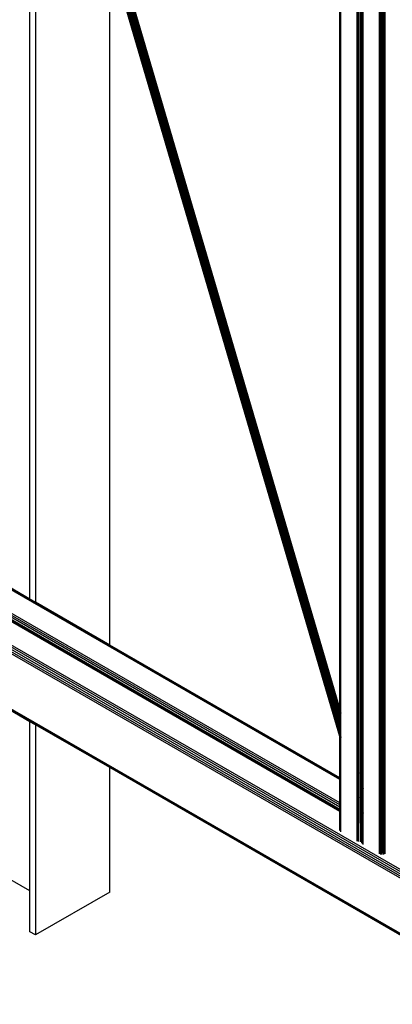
# Model space of a CAD drawing. Header units: millimetres. Extents: x 10 to 1250, y -62 to 528.
# Tile 532 of 656: x 600.581 to 601.153, y 506.069 to 507.581. Entities that reach past the tile are written whole.
import ezdxf

# ---------------------------------------------------------------- set-up
doc = ezdxf.new("R2010")
doc.units = ezdxf.units.MM
doc.header["$LTSCALE"] = 0.05

msp = doc.modelspace()

# ---------------------------------------------------------------- linework, layer by layer
at = {"color": 8}
for p, q in [((601.0721, 506.4808), (600.5847, 508.1442)), ((601.0721, 506.4813), (600.5849, 508.144)), ((601.0721, 506.4822), (600.5852, 508.1439)), ((601.0721, 506.4834), (600.5857, 508.1436)), ((600.5862, 508.1433), (601.0721, 506.4849)), ((601.0721, 506.4867), (600.5868, 508.143)), ((601.0721, 506.4887), (600.5875, 508.1425)), ((601.0721, 506.4909), (600.5883, 508.1421)), ((601.0721, 506.4933), (600.5891, 508.1416)), ((601.0721, 506.4958), (600.59, 508.1411)), ((601.0721, 506.4984), (600.5909, 508.1406)), ((601.0721, 506.5011), (600.5919, 508.14)), ((601.0721, 506.5038), (600.5928, 508.1395)), ((601.0721, 506.5064), (600.5938, 508.1389)), ((601.0721, 506.509), (600.5947, 508.1384)), ((601.0721, 506.5115), (600.5955, 508.1379)), ((601.0721, 506.5138), (600.5964, 508.1374)), ((601.0721, 506.5159), (600.5971, 508.137)), ((601.0721, 506.5178), (600.5978, 508.1366)), ((605.3218, 503.8693), (597.9557, 508.1221)), ((605.3218, 503.8729), (597.9576, 508.1246)), ((605.3218, 503.8759), (597.9597, 508.1264)), ((601.0721, 506.5195), (600.5984, 508.1363)), ((601.0721, 506.5208), (600.5988, 508.136)), ((601.0721, 506.5219), (600.5992, 508.1358)), ((601.0721, 506.5227), (600.5995, 508.1356)), ((605.3218, 503.8627), (597.9541, 508.1165)), ((605.3218, 503.8657), (597.9545, 508.1193)), ((600.5969, 506.6914), (600.5969, 508.1025)), ((600.6055, 508.073), (600.6055, 506.6864)), ((605.3218, 503.7779), (597.9541, 508.0317)), ((605.3218, 503.7759), (597.9545, 508.0294)), ((601.0721, 506.5232), (601.0721, 507.8628)), ((601.0725, 506.5216), (601.0725, 507.8625)), ((601.0739, 506.5168), (601.0739, 507.8617)), ((601.0989, 506.4318), (601.0989, 507.8473)), ((601.1009, 506.4247), (601.1009, 507.8461)), ((601.1034, 506.4164), (601.1034, 507.8447)), ((601.1046, 506.4122), (601.1046, 507.844)), ((601.1056, 506.4087), (601.1056, 507.8434)), ((601.1058, 506.4081), (601.1058, 507.8433)), ((601.106, 506.4074), (601.106, 507.8432)), ((601.1065, 506.4057), (601.1065, 507.8429)), ((601.1079, 506.401), (601.1079, 507.8421)), ((601.1328, 506.3001), (601.1328, 507.8277)), ((601.1349, 506.3808), (601.1349, 507.8265)), ((601.135, 506.3807), (601.135, 507.8264)), ((601.1353, 506.3805), (601.1353, 507.8263)), ((601.1355, 506.3804), (601.1355, 507.8262)), ((601.1361, 506.3801), (601.1361, 507.8258)), ((601.1373, 506.3794), (601.1373, 507.8251)), ((601.1376, 506.3792), (601.1376, 507.825)), ((601.1385, 506.3787), (601.1385, 507.8244)), ((601.1396, 506.3781), (601.1396, 507.8238)), ((601.1398, 506.378), (601.1398, 507.8237)), ((601.1418, 506.3001), (601.1418, 507.8225)), ((601.0721, 506.5232), (600.7192, 507.7276)), ((600.7192, 506.6208), (600.7192, 507.6849)), ((601.0721, 506.4805), (600.7192, 507.6849)), ((601.0721, 506.4163), (600.0927, 506.9818)), ((601.0721, 506.4143), (600.0927, 506.9798)), ((601.0721, 506.3785), (600.0692, 506.9575)), ((601.0721, 506.3653), (600.0578, 506.9509)), ((601.0721, 506.3673), (600.06, 506.9517)), ((601.0721, 506.3683), (600.0639, 506.9504)), ((601.0721, 506.368), (600.0639, 506.9501)), ((601.0721, 506.3719), (600.0652, 506.9532)), ((601.0721, 506.3754), (600.067, 506.9557)), ((600.5969, 506.6914), (600.4901, 506.753)), ((600.6055, 506.6864), (600.5969, 506.6914)), ((600.7192, 506.6208), (600.6055, 506.6864)), ((601.0721, 506.417), (600.7192, 506.6208)), ((600.5969, 506.5031), (600.4901, 506.5648)), ((601.0721, 506.5231), (601.0721, 506.5232)), ((601.0725, 506.5216), (601.0721, 506.5231)), ((601.0721, 506.5227), (601.0721, 506.5231)), ((601.0725, 506.521), (601.0721, 506.5227)), ((601.0721, 506.5219), (601.0721, 506.5227)), ((601.0725, 506.5203), (601.0721, 506.5219)), ((601.0721, 506.5208), (601.0721, 506.5219)), ((601.0725, 506.5192), (601.0721, 506.5208)), ((601.0721, 506.5195), (601.0721, 506.5208)), ((601.0725, 506.5178), (601.0721, 506.5195)), ((601.0721, 506.5178), (601.0721, 506.5195)), ((601.0725, 506.5215), (601.0725, 506.5216)), ((601.0739, 506.5168), (601.0725, 506.5215)), ((601.0725, 506.521), (601.0725, 506.5215)), ((601.0739, 506.5163), (601.0725, 506.521)), ((601.0725, 506.5203), (601.0725, 506.521)), ((601.0739, 506.5155), (601.0725, 506.5203)), ((601.0725, 506.5192), (601.0725, 506.5203)), ((601.0739, 506.5145), (601.0725, 506.5192)), ((601.0725, 506.5178), (601.0725, 506.5192)), ((601.0725, 506.5162), (601.0721, 506.5178)), ((601.0721, 506.5159), (601.0721, 506.5178)), ((601.0725, 506.5143), (601.0721, 506.5159)), ((601.0721, 506.5138), (601.0721, 506.5159)), ((601.0725, 506.5121), (601.0721, 506.5138)), ((601.0721, 506.5115), (601.0721, 506.5138)), ((601.0725, 506.5098), (601.0721, 506.5115)), ((601.0721, 506.509), (601.0721, 506.5115)), ((601.0725, 506.5074), (601.0721, 506.509)), ((601.0721, 506.5064), (601.0721, 506.509)), ((601.0725, 506.5048), (601.0721, 506.5064)), ((601.0721, 506.5038), (601.0721, 506.5064)), ((601.0725, 506.5021), (601.0721, 506.5038)), ((601.0721, 506.5011), (601.0721, 506.5038)), ((601.0739, 506.5131), (601.0725, 506.5178)), ((601.0725, 506.5162), (601.0725, 506.5178)), ((601.0739, 506.5114), (601.0725, 506.5162)), ((601.0725, 506.5143), (601.0725, 506.5162)), ((601.0739, 506.5095), (601.0725, 506.5143)), ((601.0725, 506.5121), (601.0725, 506.5143)), ((601.0739, 506.5074), (601.0725, 506.5121)), ((601.0725, 506.5098), (601.0725, 506.5121)), ((601.0739, 506.5051), (601.0725, 506.5098)), ((601.0725, 506.5074), (601.0725, 506.5098)), ((601.0739, 506.5026), (601.0725, 506.5074)), ((601.0725, 506.5048), (601.0725, 506.5074)), ((601.0739, 506.5), (601.0725, 506.5048)), ((601.0725, 506.5021), (601.0725, 506.5048)), ((601.0739, 506.5168), (601.0739, 506.5163)), ((601.0739, 506.5155), (601.0739, 506.5163)), ((601.0739, 506.5145), (601.0739, 506.5155)), ((601.0739, 506.5131), (601.0739, 506.5145)), ((601.0739, 506.5114), (601.0739, 506.5131)), ((601.0739, 506.5095), (601.0739, 506.5114)), ((601.0739, 506.5074), (601.0739, 506.5095)), ((601.0739, 506.5051), (601.0739, 506.5074)), ((601.0739, 506.5026), (601.0739, 506.5051)), ((600.5969, 506.2431), (600.5969, 506.5031)), ((600.6055, 506.4981), (600.5969, 506.5031)), ((600.6055, 506.4981), (600.6055, 506.1756)), ((600.7192, 506.4325), (600.6055, 506.4981)), ((601.0725, 506.4995), (601.0721, 506.5011)), ((601.0721, 506.4984), (601.0721, 506.5011)), ((601.0725, 506.4968), (601.0721, 506.4984)), ((601.0721, 506.4958), (601.0721, 506.4984)), ((601.0725, 506.4942), (601.0721, 506.4958)), ((601.0721, 506.4933), (601.0721, 506.4958)), ((601.0725, 506.4917), (601.0721, 506.4933)), ((601.0721, 506.4909), (601.0721, 506.4933)), ((601.0725, 506.4893), (601.0721, 506.4909)), ((601.0721, 506.4887), (601.0721, 506.4909)), ((601.0725, 506.4871), (601.0721, 506.4887)), ((601.0721, 506.4867), (601.0721, 506.4887)), ((601.0739, 506.4974), (601.0725, 506.5021)), ((601.0725, 506.4995), (601.0725, 506.5021)), ((601.0739, 506.4947), (601.0725, 506.4995)), ((601.0725, 506.4968), (601.0725, 506.4995)), ((601.0739, 506.492), (601.0725, 506.4968)), ((601.0725, 506.4942), (601.0725, 506.4968)), ((601.0739, 506.4894), (601.0725, 506.4942)), ((601.0725, 506.4917), (601.0725, 506.4942)), ((601.0739, 506.4869), (601.0725, 506.4917)), ((601.0725, 506.4893), (601.0725, 506.4917)), ((601.0739, 506.4845), (601.0725, 506.4893)), ((601.0725, 506.4871), (601.0725, 506.4893)), ((601.0739, 506.5), (601.0739, 506.5026)), ((601.0739, 506.4974), (601.0739, 506.5)), ((601.0739, 506.4947), (601.0739, 506.4974)), ((601.0739, 506.492), (601.0739, 506.4947)), ((601.0739, 506.4894), (601.0739, 506.492)), ((601.0739, 506.4869), (601.0739, 506.4894)), ((601.0725, 506.4851), (601.0721, 506.4867)), ((601.0721, 506.4849), (601.0721, 506.4867)), ((601.0721, 506.4849), (601.0725, 506.4833)), ((601.0721, 506.4834), (601.0721, 506.4849)), ((601.0725, 506.4818), (601.0721, 506.4834)), ((601.0721, 506.4822), (601.0721, 506.4834)), ((601.0725, 506.4806), (601.0721, 506.4822)), ((601.0721, 506.4813), (601.0721, 506.4822)), ((601.0725, 506.4797), (601.0721, 506.4813)), ((601.0721, 506.4808), (601.0721, 506.4813)), ((601.0725, 506.4792), (601.0721, 506.4808)), ((601.0721, 506.4805), (601.0721, 506.4808)), ((601.0725, 506.4789), (601.0721, 506.4805)), ((601.0721, 506.417), (601.0721, 506.4805)), ((601.0739, 506.4823), (601.0725, 506.4871)), ((601.0725, 506.4851), (601.0725, 506.4871)), ((601.0739, 506.4803), (601.0725, 506.4851)), ((601.0725, 506.4833), (601.0725, 506.4851)), ((601.0725, 506.4833), (601.0739, 506.4786)), ((601.0725, 506.4818), (601.0725, 506.4833)), ((601.0739, 506.4771), (601.0725, 506.4818)), ((601.0725, 506.4806), (601.0725, 506.4818)), ((601.0739, 506.4759), (601.0725, 506.4806)), ((601.0725, 506.4797), (601.0725, 506.4806)), ((601.0739, 506.475), (601.0725, 506.4797)), ((601.0725, 506.4792), (601.0725, 506.4797)), ((601.0739, 506.4744), (601.0725, 506.4792)), ((601.0725, 506.4789), (601.0725, 506.4792)), ((601.0739, 506.4742), (601.0725, 506.4789)), ((601.0725, 506.4168), (601.0725, 506.4789)), ((601.0739, 506.4845), (601.0739, 506.4869)), ((601.0739, 506.4823), (601.0739, 506.4845)), ((601.0739, 506.4803), (601.0739, 506.4823)), ((601.0739, 506.4786), (601.0739, 506.4803)), ((601.0739, 506.4771), (601.0739, 506.4786)), ((601.0739, 506.4759), (601.0739, 506.4771)), ((601.0739, 506.475), (601.0739, 506.4759)), ((601.0739, 506.4744), (601.0739, 506.475)), ((601.0739, 506.4742), (601.0739, 506.4744)), ((601.0739, 506.416), (601.0739, 506.4742)), ((600.7192, 506.2413), (600.7192, 506.4325)), ((605.3218, 503.7752), (600.7192, 506.4325)), ((601.0989, 506.4317), (601.0989, 506.4318)), ((601.1009, 506.4247), (601.0989, 506.4317)), ((601.0989, 506.4313), (601.0989, 506.4317)), ((601.1009, 506.4242), (601.0989, 506.4313)), ((601.0989, 506.4305), (601.0989, 506.4313)), ((601.1009, 506.4234), (601.0989, 506.4305)), ((601.0989, 506.4294), (601.0989, 506.4305)), ((601.1009, 506.4224), (601.0989, 506.4294)), ((601.0989, 506.4281), (601.0989, 506.4294)), ((601.1009, 506.421), (601.0989, 506.4281)), ((601.0989, 506.4264), (601.0989, 506.4281)), ((601.0725, 506.4168), (601.0721, 506.417)), ((601.0721, 506.4163), (601.0721, 506.417)), ((601.0725, 506.416), (601.0721, 506.4163)), ((601.0721, 506.4143), (601.0721, 506.4163)), ((601.0725, 506.414), (601.0721, 506.4143)), ((601.0721, 506.3785), (601.0721, 506.4143)), ((601.0739, 506.416), (601.0725, 506.4168)), ((601.0725, 506.416), (601.0725, 506.4168)), ((601.0739, 506.4152), (601.0725, 506.416)), ((601.0725, 506.414), (601.0725, 506.416)), ((601.0739, 506.4132), (601.0725, 506.414)), ((601.0725, 506.3782), (601.0725, 506.414)), ((601.0739, 506.4152), (601.0739, 506.416)), ((601.0739, 506.4132), (601.0739, 506.4152)), ((601.0739, 506.3774), (601.0739, 506.4132)), ((601.1009, 506.4193), (601.0989, 506.4264)), ((601.0989, 506.4245), (601.0989, 506.4264)), ((601.1009, 506.4174), (601.0989, 506.4245)), ((601.0989, 506.4224), (601.0989, 506.4245)), ((601.1009, 506.4153), (601.0989, 506.4224)), ((601.0989, 506.4201), (601.0989, 506.4224)), ((601.1009, 506.413), (601.0989, 506.4201)), ((601.0989, 506.4176), (601.0989, 506.4201)), ((601.1009, 506.4105), (601.0989, 506.4176)), ((601.0989, 506.415), (601.0989, 506.4176)), ((601.1009, 506.4079), (601.0989, 506.415)), ((601.0989, 506.4124), (601.0989, 506.415)), ((601.1009, 506.4247), (601.1009, 506.4242)), ((601.1009, 506.4234), (601.1009, 506.4242)), ((601.1009, 506.4224), (601.1009, 506.4234)), ((601.1009, 506.421), (601.1009, 506.4224)), ((601.1009, 506.4193), (601.1009, 506.421)), ((601.1009, 506.4174), (601.1009, 506.4193)), ((601.1009, 506.4153), (601.1009, 506.4174)), ((601.1009, 506.413), (601.1009, 506.4153)), ((601.1009, 506.4105), (601.1009, 506.413)), ((601.1034, 506.4163), (601.1034, 506.4164)), ((601.1046, 506.4122), (601.1034, 506.4163)), ((601.1034, 506.4159), (601.1034, 506.4163)), ((601.1046, 506.4117), (601.1034, 506.4159)), ((601.1034, 506.4151), (601.1034, 506.4159)), ((601.1046, 506.4109), (601.1034, 506.4151)), ((601.1034, 506.414), (601.1034, 506.4151)), ((601.1046, 506.4099), (601.1034, 506.414)), ((601.1034, 506.4126), (601.1034, 506.414)), ((601.1009, 506.4053), (601.0989, 506.4124)), ((601.0989, 506.4097), (601.0989, 506.4124)), ((601.1009, 506.4026), (601.0989, 506.4097)), ((601.0989, 506.407), (601.0989, 506.4097)), ((601.1009, 506.4), (601.0989, 506.407)), ((601.0989, 506.4044), (601.0989, 506.407)), ((601.1009, 506.3973), (601.0989, 506.4044)), ((601.0989, 506.4019), (601.0989, 506.4044)), ((601.1009, 506.3948), (601.0989, 506.4019)), ((601.0989, 506.3995), (601.0989, 506.4019)), ((601.1009, 506.3924), (601.0989, 506.3995)), ((601.0989, 506.3973), (601.0989, 506.3995)), ((601.1009, 506.4079), (601.1009, 506.4105)), ((601.1009, 506.4053), (601.1009, 506.4079)), ((601.1009, 506.4026), (601.1009, 506.4053)), ((601.1009, 506.4), (601.1009, 506.4026)), ((601.1009, 506.3973), (601.1009, 506.4)), ((601.1046, 506.4085), (601.1034, 506.4126)), ((601.1034, 506.411), (601.1034, 506.4126)), ((601.1046, 506.4068), (601.1034, 506.411)), ((601.1034, 506.4091), (601.1034, 506.411)), ((601.1046, 506.4049), (601.1034, 506.4091)), ((601.1034, 506.407), (601.1034, 506.4091)), ((601.1046, 506.4028), (601.1034, 506.407)), ((601.1034, 506.4046), (601.1034, 506.407)), ((601.1046, 506.4005), (601.1034, 506.4046)), ((601.1034, 506.4022), (601.1034, 506.4046)), ((601.1046, 506.398), (601.1034, 506.4022)), ((601.1034, 506.3996), (601.1034, 506.4022)), ((601.1046, 506.3954), (601.1034, 506.3996)), ((601.1034, 506.397), (601.1034, 506.3996)), ((601.1046, 506.4121), (601.1046, 506.4122)), ((601.1056, 506.4087), (601.1046, 506.4121)), ((601.1046, 506.4117), (601.1046, 506.4121)), ((601.1056, 506.4082), (601.1046, 506.4117)), ((601.1046, 506.4109), (601.1046, 506.4117)), ((601.1056, 506.4074), (601.1046, 506.4109)), ((601.1046, 506.4099), (601.1046, 506.4109)), ((601.1056, 506.4063), (601.1046, 506.4099)), ((601.1046, 506.4085), (601.1046, 506.4099)), ((601.1056, 506.4049), (601.1046, 506.4085)), ((601.1046, 506.4068), (601.1046, 506.4085)), ((601.1056, 506.4033), (601.1046, 506.4068)), ((601.1046, 506.4049), (601.1046, 506.4068)), ((601.1056, 506.4014), (601.1046, 506.4049)), ((601.1046, 506.4028), (601.1046, 506.4049)), ((601.1056, 506.3993), (601.1046, 506.4028)), ((601.1046, 506.4005), (601.1046, 506.4028)), ((601.1056, 506.3969), (601.1046, 506.4005)), ((601.1046, 506.398), (601.1046, 506.4005)), ((601.1056, 506.3945), (601.1046, 506.398)), ((601.1046, 506.3954), (601.1046, 506.398)), ((601.1056, 506.4086), (601.1056, 506.4087)), ((601.1058, 506.4081), (601.1056, 506.4086)), ((601.1056, 506.4082), (601.1056, 506.4086)), ((601.1058, 506.4075), (601.1056, 506.4082)), ((601.1056, 506.4074), (601.1056, 506.4082)), ((601.1058, 506.4068), (601.1056, 506.4074)), ((601.1056, 506.4063), (601.1056, 506.4074)), ((601.1058, 506.4057), (601.1056, 506.4063)), ((601.1056, 506.4049), (601.1056, 506.4063)), ((601.1058, 506.4043), (601.1056, 506.4049)), ((601.1056, 506.4033), (601.1056, 506.4049)), ((601.1058, 506.4027), (601.1056, 506.4033)), ((601.1056, 506.4014), (601.1056, 506.4033)), ((601.1058, 506.4007), (601.1056, 506.4014)), ((601.1056, 506.3993), (601.1056, 506.4014)), ((601.1058, 506.3986), (601.1056, 506.3993)), ((601.1056, 506.3969), (601.1056, 506.3993)), ((601.1058, 506.408), (601.1058, 506.4081)), ((601.106, 506.4074), (601.1058, 506.408)), ((601.1058, 506.4075), (601.1058, 506.408)), ((601.106, 506.4068), (601.1058, 506.4075)), ((601.1058, 506.4068), (601.1058, 506.4075)), ((601.106, 506.4061), (601.1058, 506.4068)), ((601.1058, 506.4057), (601.1058, 506.4068)), ((601.106, 506.405), (601.1058, 506.4057)), ((601.1058, 506.4043), (601.1058, 506.4057)), ((601.106, 506.4036), (601.1058, 506.4043)), ((601.1058, 506.4027), (601.1058, 506.4043)), ((601.106, 506.402), (601.1058, 506.4027)), ((601.1058, 506.4007), (601.1058, 506.4027)), ((601.106, 506.4001), (601.1058, 506.4007)), ((601.1058, 506.3986), (601.1058, 506.4007)), ((601.106, 506.3979), (601.1058, 506.3986)), ((601.1058, 506.3963), (601.1058, 506.3986)), ((601.106, 506.4073), (601.106, 506.4074)), ((601.1065, 506.4057), (601.106, 506.4073)), ((601.106, 506.4068), (601.106, 506.4073)), ((601.1065, 506.4052), (601.106, 506.4068)), ((601.106, 506.4061), (601.106, 506.4068)), ((601.1065, 506.4044), (601.106, 506.4061)), ((601.106, 506.405), (601.106, 506.4061)), ((601.1065, 506.4034), (601.106, 506.405)), ((601.106, 506.4036), (601.106, 506.405)), ((601.1065, 506.402), (601.106, 506.4036)), ((601.106, 506.402), (601.106, 506.4036)), ((601.1065, 506.4003), (601.106, 506.402)), ((601.106, 506.4001), (601.106, 506.402)), ((601.1065, 506.3984), (601.106, 506.4001)), ((601.106, 506.3979), (601.106, 506.4001)), ((601.1065, 506.3963), (601.106, 506.3979)), ((601.106, 506.3956), (601.106, 506.3979)), ((601.1065, 506.4056), (601.1065, 506.4057)), ((601.1079, 506.401), (601.1065, 506.4056)), ((601.1065, 506.4052), (601.1065, 506.4056)), ((601.1079, 506.4005), (601.1065, 506.4052)), ((601.1065, 506.4044), (601.1065, 506.4052)), ((601.1079, 506.3997), (601.1065, 506.4044)), ((601.1065, 506.4034), (601.1065, 506.4044)), ((601.1079, 506.3986), (601.1065, 506.4034)), ((601.1065, 506.402), (601.1065, 506.4034)), ((601.1079, 506.3972), (601.1065, 506.402)), ((601.1065, 506.4003), (601.1065, 506.402)), ((601.1079, 506.3956), (601.1065, 506.4003)), ((601.1065, 506.3984), (601.1065, 506.4003)), ((601.1079, 506.3937), (601.1065, 506.3984)), ((601.1065, 506.3963), (601.1065, 506.3984)), ((601.1079, 506.401), (601.1079, 506.4005)), ((601.1079, 506.3997), (601.1079, 506.4005)), ((601.1079, 506.3986), (601.1079, 506.3997)), ((601.1079, 506.3972), (601.1079, 506.3986)), ((601.1009, 506.3902), (601.0989, 506.3973)), ((601.0989, 506.3953), (601.0989, 506.3973)), ((601.1009, 506.3882), (601.0989, 506.3953)), ((601.0989, 506.3935), (601.0989, 506.3953)), ((601.0989, 506.3935), (601.1009, 506.3865)), ((601.0989, 506.392), (601.0989, 506.3935)), ((601.1009, 506.385), (601.0989, 506.392)), ((601.0989, 506.3908), (601.0989, 506.392)), ((601.1009, 506.3838), (601.0989, 506.3908)), ((601.0989, 506.3899), (601.0989, 506.3908)), ((601.1009, 506.3829), (601.0989, 506.3899)), ((601.0989, 506.3894), (601.0989, 506.3899)), ((601.1009, 506.3823), (601.0989, 506.3894)), ((601.0989, 506.3891), (601.0989, 506.3894)), ((601.1009, 506.3821), (601.0989, 506.3891)), ((601.0989, 506.363), (601.0989, 506.3891)), ((601.1009, 506.3948), (601.1009, 506.3973)), ((601.1009, 506.3924), (601.1009, 506.3948)), ((601.1009, 506.3902), (601.1009, 506.3924)), ((601.1009, 506.3882), (601.1009, 506.3902)), ((601.1009, 506.3865), (601.1009, 506.3882)), ((601.1009, 506.385), (601.1009, 506.3865)), ((601.1009, 506.3838), (601.1009, 506.385)), ((601.1009, 506.3829), (601.1009, 506.3838)), ((601.1009, 506.3823), (601.1009, 506.3829)), ((601.1046, 506.3928), (601.1034, 506.397)), ((601.1034, 506.3943), (601.1034, 506.397)), ((601.1046, 506.3901), (601.1034, 506.3943)), ((601.1034, 506.3916), (601.1034, 506.3943)), ((601.1046, 506.3874), (601.1034, 506.3916)), ((601.1034, 506.389), (601.1034, 506.3916)), ((601.1046, 506.3848), (601.1034, 506.389)), ((601.1034, 506.3865), (601.1034, 506.389)), ((601.1046, 506.3823), (601.1034, 506.3865)), ((601.1034, 506.3841), (601.1034, 506.3865)), ((601.1046, 506.3799), (601.1034, 506.3841)), ((601.1034, 506.3819), (601.1034, 506.3841)), ((601.1056, 506.3919), (601.1046, 506.3954)), ((601.1046, 506.3928), (601.1046, 506.3954)), ((601.1056, 506.3893), (601.1046, 506.3928)), ((601.1046, 506.3901), (601.1046, 506.3928)), ((601.1056, 506.3866), (601.1046, 506.3901)), ((601.1046, 506.3874), (601.1046, 506.3901)), ((601.1056, 506.3839), (601.1046, 506.3874)), ((601.1046, 506.3848), (601.1046, 506.3874)), ((601.1056, 506.3813), (601.1046, 506.3848)), ((601.1046, 506.3823), (601.1046, 506.3848)), ((601.1058, 506.3963), (601.1056, 506.3969)), ((601.1056, 506.3945), (601.1056, 506.3969)), ((601.1058, 506.3938), (601.1056, 506.3945)), ((601.1056, 506.3919), (601.1056, 506.3945)), ((601.1058, 506.3913), (601.1056, 506.3919)), ((601.1056, 506.3893), (601.1056, 506.3919)), ((601.1058, 506.3886), (601.1056, 506.3893)), ((601.1056, 506.3866), (601.1056, 506.3893)), ((601.1058, 506.3859), (601.1056, 506.3866)), ((601.1056, 506.3839), (601.1056, 506.3866)), ((601.1058, 506.3833), (601.1056, 506.3839)), ((601.1056, 506.3813), (601.1056, 506.3839)), ((601.106, 506.3956), (601.1058, 506.3963)), ((601.1058, 506.3938), (601.1058, 506.3963)), ((601.106, 506.3931), (601.1058, 506.3938)), ((601.1058, 506.3913), (601.1058, 506.3938)), ((601.106, 506.3906), (601.1058, 506.3913)), ((601.1058, 506.3886), (601.1058, 506.3913)), ((601.106, 506.3879), (601.1058, 506.3886)), ((601.1058, 506.3859), (601.1058, 506.3886)), ((601.106, 506.3852), (601.1058, 506.3859)), ((601.1058, 506.3833), (601.1058, 506.3859)), ((601.106, 506.3826), (601.1058, 506.3833)), ((601.1058, 506.3807), (601.1058, 506.3833)), ((601.1065, 506.394), (601.106, 506.3956)), ((601.106, 506.3931), (601.106, 506.3956)), ((601.1065, 506.3915), (601.106, 506.3931)), ((601.106, 506.3906), (601.106, 506.3931)), ((601.1065, 506.3889), (601.106, 506.3906)), ((601.106, 506.3879), (601.106, 506.3906)), ((601.1065, 506.3863), (601.106, 506.3879)), ((601.106, 506.3852), (601.106, 506.3879)), ((601.1065, 506.3836), (601.106, 506.3852)), ((601.106, 506.3826), (601.106, 506.3852)), ((601.1065, 506.381), (601.106, 506.3826)), ((601.106, 506.38), (601.106, 506.3826)), ((601.1079, 506.3916), (601.1065, 506.3963)), ((601.1065, 506.394), (601.1065, 506.3963)), ((601.1079, 506.3892), (601.1065, 506.394)), ((601.1065, 506.3915), (601.1065, 506.394)), ((601.1079, 506.3868), (601.1065, 506.3915)), ((601.1065, 506.3889), (601.1065, 506.3915)), ((601.1079, 506.3842), (601.1065, 506.3889)), ((601.1065, 506.3863), (601.1065, 506.3889)), ((601.1079, 506.3815), (601.1065, 506.3863)), ((601.1065, 506.3836), (601.1065, 506.3863)), ((601.1079, 506.3789), (601.1065, 506.3836)), ((601.1065, 506.381), (601.1065, 506.3836)), ((601.1079, 506.3956), (601.1079, 506.3972)), ((601.1079, 506.3937), (601.1079, 506.3956)), ((601.1079, 506.3916), (601.1079, 506.3937)), ((601.1079, 506.3892), (601.1079, 506.3916)), ((601.1079, 506.3868), (601.1079, 506.3892)), ((601.1079, 506.3842), (601.1079, 506.3868)), ((601.1079, 506.3815), (601.1079, 506.3842)), ((601.0725, 506.3782), (601.0721, 506.3785)), ((601.0721, 506.3754), (601.0721, 506.3785)), ((601.0725, 506.3752), (601.0721, 506.3754)), ((601.0721, 506.3719), (601.0721, 506.3754)), ((601.0725, 506.3716), (601.0721, 506.3719)), ((601.0721, 506.3683), (601.0721, 506.3719)), ((601.0725, 506.3681), (601.0721, 506.3683)), ((601.0721, 506.368), (601.0721, 506.3683)), ((601.0725, 506.3678), (601.0721, 506.368)), ((601.0721, 506.3673), (601.0721, 506.368)), ((601.0725, 506.3671), (601.0721, 506.3673)), ((601.0721, 506.3653), (601.0721, 506.3673)), ((601.0739, 506.3774), (601.0725, 506.3782)), ((601.0725, 506.3752), (601.0725, 506.3782)), ((601.0739, 506.3744), (601.0725, 506.3752)), ((601.0725, 506.3716), (601.0725, 506.3752)), ((601.0739, 506.3708), (601.0725, 506.3716)), ((601.0725, 506.3681), (601.0725, 506.3716)), ((601.0739, 506.3673), (601.0725, 506.3681)), ((601.0725, 506.3678), (601.0725, 506.3681)), ((601.0739, 506.367), (601.0725, 506.3678)), ((601.0725, 506.3671), (601.0725, 506.3678)), ((601.0739, 506.3744), (601.0739, 506.3774)), ((601.0739, 506.3708), (601.0739, 506.3744)), ((601.0739, 506.3673), (601.0739, 506.3708)), ((601.1009, 506.3821), (601.1009, 506.3823)), ((601.1009, 506.3618), (601.1009, 506.3821)), ((601.1046, 506.3777), (601.1034, 506.3819)), ((601.1034, 506.3799), (601.1034, 506.3819)), ((601.1046, 506.3757), (601.1034, 506.3799)), ((601.1034, 506.3781), (601.1034, 506.3799)), ((601.1034, 506.3781), (601.1046, 506.374)), ((601.1034, 506.3766), (601.1034, 506.3781)), ((601.1046, 506.3725), (601.1034, 506.3766)), ((601.1034, 506.3754), (601.1034, 506.3766)), ((601.1046, 506.3713), (601.1034, 506.3754)), ((601.1034, 506.3745), (601.1034, 506.3754)), ((601.1046, 506.3704), (601.1034, 506.3745)), ((601.1034, 506.374), (601.1034, 506.3745)), ((601.1046, 506.3698), (601.1034, 506.374)), ((601.1034, 506.3737), (601.1034, 506.374)), ((601.1046, 506.3696), (601.1034, 506.3737)), ((601.1034, 506.3604), (601.1034, 506.3737)), ((601.1056, 506.3788), (601.1046, 506.3823)), ((601.1046, 506.3799), (601.1046, 506.3823)), ((601.1056, 506.3764), (601.1046, 506.3799)), ((601.1046, 506.3777), (601.1046, 506.3799)), ((601.1056, 506.3742), (601.1046, 506.3777)), ((601.1046, 506.3757), (601.1046, 506.3777)), ((601.1056, 506.3722), (601.1046, 506.3757)), ((601.1046, 506.374), (601.1046, 506.3757)), ((601.1046, 506.374), (601.1056, 506.3704)), ((601.1046, 506.3725), (601.1046, 506.374)), ((601.1056, 506.3689), (601.1046, 506.3725)), ((601.1046, 506.3713), (601.1046, 506.3725)), ((601.1056, 506.3677), (601.1046, 506.3713)), ((601.1046, 506.3704), (601.1046, 506.3713)), ((601.1056, 506.3668), (601.1046, 506.3704)), ((601.1046, 506.3698), (601.1046, 506.3704)), ((601.1056, 506.3663), (601.1046, 506.3698)), ((601.1046, 506.3696), (601.1046, 506.3698)), ((601.1056, 506.366), (601.1046, 506.3696)), ((601.1046, 506.3597), (601.1046, 506.3696)), ((601.1058, 506.3807), (601.1056, 506.3813)), ((601.1056, 506.3788), (601.1056, 506.3813)), ((601.1058, 506.3781), (601.1056, 506.3788)), ((601.1056, 506.3764), (601.1056, 506.3788)), ((601.1058, 506.3758), (601.1056, 506.3764)), ((601.1056, 506.3742), (601.1056, 506.3764)), ((601.1058, 506.3735), (601.1056, 506.3742)), ((601.1056, 506.3722), (601.1056, 506.3742)), ((601.1058, 506.3715), (601.1056, 506.3722)), ((601.1056, 506.3704), (601.1056, 506.3722)), ((601.1056, 506.3704), (601.1058, 506.3698)), ((601.1056, 506.3689), (601.1056, 506.3704)), ((601.1058, 506.3683), (601.1056, 506.3689)), ((601.1056, 506.3677), (601.1056, 506.3689)), ((601.1058, 506.3671), (601.1056, 506.3677)), ((601.1056, 506.3668), (601.1056, 506.3677)), ((601.106, 506.38), (601.1058, 506.3807)), ((601.1058, 506.3781), (601.1058, 506.3807)), ((601.106, 506.3774), (601.1058, 506.3781)), ((601.1058, 506.3758), (601.1058, 506.3781)), ((601.106, 506.3751), (601.1058, 506.3758)), ((601.1058, 506.3735), (601.1058, 506.3758)), ((601.106, 506.3729), (601.1058, 506.3735)), ((601.1058, 506.3715), (601.1058, 506.3735)), ((601.106, 506.3709), (601.1058, 506.3715)), ((601.1058, 506.3698), (601.1058, 506.3715)), ((601.1058, 506.3698), (601.106, 506.3691)), ((601.1058, 506.3683), (601.1058, 506.3698)), ((601.106, 506.3676), (601.1058, 506.3683)), ((601.1058, 506.3671), (601.1058, 506.3683)), ((601.1065, 506.3783), (601.106, 506.38)), ((601.106, 506.3774), (601.106, 506.38)), ((601.1065, 506.3758), (601.106, 506.3774)), ((601.106, 506.3751), (601.106, 506.3774)), ((601.1065, 506.3734), (601.106, 506.3751)), ((601.106, 506.3729), (601.106, 506.3751)), ((601.1065, 506.3712), (601.106, 506.3729)), ((601.106, 506.3709), (601.106, 506.3729)), ((601.1065, 506.3692), (601.106, 506.3709)), ((601.106, 506.3691), (601.106, 506.3709)), ((601.106, 506.3691), (601.1065, 506.3675)), ((601.106, 506.3676), (601.106, 506.3691)), ((601.1065, 506.366), (601.106, 506.3676)), ((601.106, 506.3664), (601.106, 506.3676)), ((601.1079, 506.3762), (601.1065, 506.381)), ((601.1065, 506.3783), (601.1065, 506.381)), ((601.1079, 506.3736), (601.1065, 506.3783)), ((601.1065, 506.3758), (601.1065, 506.3783)), ((601.1079, 506.3711), (601.1065, 506.3758)), ((601.1065, 506.3734), (601.1065, 506.3758)), ((601.1079, 506.3687), (601.1065, 506.3734)), ((601.1065, 506.3712), (601.1065, 506.3734)), ((601.1079, 506.3665), (601.1065, 506.3712)), ((601.1065, 506.3692), (601.1065, 506.3712)), ((601.1079, 506.3645), (601.1065, 506.3692)), ((601.1065, 506.3675), (601.1065, 506.3692)), ((601.1065, 506.3675), (601.1079, 506.3627)), ((601.1065, 506.366), (601.1065, 506.3675)), ((601.1079, 506.3789), (601.1079, 506.3815)), ((601.1079, 506.3762), (601.1079, 506.3789)), ((601.1079, 506.3736), (601.1079, 506.3762)), ((601.1079, 506.3711), (601.1079, 506.3736)), ((601.1079, 506.3687), (601.1079, 506.3711)), ((601.1079, 506.3665), (601.1079, 506.3687)), ((601.135, 506.3807), (601.1349, 506.3808)), ((601.1349, 506.3801), (601.1349, 506.3808)), ((601.135, 506.38), (601.1349, 506.3801)), ((601.1349, 506.3781), (601.1349, 506.3801)), ((601.135, 506.378), (601.1349, 506.3781)), ((601.1349, 506.3422), (601.1349, 506.3781)), ((601.1353, 506.3805), (601.135, 506.3807)), ((601.135, 506.38), (601.135, 506.3807)), ((601.1353, 506.3798), (601.135, 506.38)), ((601.135, 506.378), (601.135, 506.38)), ((601.1353, 506.3778), (601.135, 506.378)), ((601.135, 506.3421), (601.135, 506.378)), ((601.1355, 506.3804), (601.1353, 506.3805)), ((601.1353, 506.3798), (601.1353, 506.3805)), ((601.1353, 506.3778), (601.1353, 506.3798)), ((601.1355, 506.3797), (601.1353, 506.3798)), ((601.1353, 506.3695), (601.1353, 506.3778)), ((601.1355, 506.3777), (601.1353, 506.3778)), ((601.1355, 506.3797), (601.1355, 506.3804)), ((601.1361, 506.3801), (601.1355, 506.3804)), ((601.1355, 506.3777), (601.1355, 506.3797)), ((601.1361, 506.3794), (601.1355, 506.3797)), ((601.1355, 506.3716), (601.1355, 506.3777)), ((601.1361, 506.3774), (601.1355, 506.3777)), ((601.1373, 506.3794), (601.1361, 506.3801)), ((601.1361, 506.3794), (601.1361, 506.3801)), ((601.1373, 506.3787), (601.1361, 506.3794)), ((601.1361, 506.3774), (601.1361, 506.3794)), ((601.1373, 506.3766), (601.1361, 506.3774)), ((601.1361, 506.3415), (601.1361, 506.3774)), ((601.1376, 506.3792), (601.1373, 506.3794)), ((601.1373, 506.3787), (601.1373, 506.3794)), ((601.1376, 506.3785), (601.1373, 506.3787)), ((601.1373, 506.3766), (601.1373, 506.3787)), ((601.1376, 506.3765), (601.1373, 506.3766)), ((601.1373, 506.3408), (601.1373, 506.3766)), ((601.1376, 506.3785), (601.1376, 506.3792)), ((601.1385, 506.3787), (601.1376, 506.3792)), ((601.1376, 506.3765), (601.1376, 506.3785)), ((601.1385, 506.378), (601.1376, 506.3785)), ((601.1376, 506.3708), (601.1376, 506.3765)), ((601.1385, 506.3759), (601.1376, 506.3765)), ((601.1396, 506.3781), (601.1385, 506.3787)), ((601.1385, 506.378), (601.1385, 506.3787)), ((601.1396, 506.3774), (601.1385, 506.378)), ((601.1385, 506.3759), (601.1385, 506.378)), ((601.1396, 506.3753), (601.1385, 506.3759)), ((601.1385, 506.3401), (601.1385, 506.3759)), ((601.1398, 506.378), (601.1396, 506.3781)), ((601.1396, 506.3774), (601.1396, 506.3781)), ((601.1398, 506.3772), (601.1396, 506.3774)), ((601.1396, 506.3753), (601.1396, 506.3774)), ((601.1398, 506.3752), (601.1396, 506.3753)), ((601.1396, 506.3395), (601.1396, 506.3753)), ((601.1398, 506.3772), (601.1398, 506.378)), ((601.1398, 506.3752), (601.1398, 506.3772)), ((601.1398, 506.3394), (601.1398, 506.3752)), ((601.0721, 506.3367), (601.0721, 506.3653)), ((601.0725, 506.365), (601.0721, 506.3653)), ((601.0739, 506.3663), (601.0725, 506.3671)), ((601.0725, 506.365), (601.0725, 506.3671)), ((601.0739, 506.3642), (601.0725, 506.365)), ((601.0725, 506.3353), (601.0725, 506.365)), ((601.0739, 506.367), (601.0739, 506.3673)), ((601.0739, 506.3663), (601.0739, 506.367)), ((601.0739, 506.3642), (601.0739, 506.3663)), ((601.0739, 506.3341), (601.0739, 506.3642)), ((601.1009, 506.3618), (601.0989, 506.363)), ((601.0989, 506.36), (601.0989, 506.363)), ((601.1009, 506.3588), (601.0989, 506.36)), ((601.0989, 506.3564), (601.0989, 506.36)), ((601.1009, 506.3552), (601.0989, 506.3564)), ((601.0989, 506.3529), (601.0989, 506.3564)), ((601.1009, 506.3517), (601.0989, 506.3529)), ((601.0989, 506.3526), (601.0989, 506.3529)), ((601.1009, 506.3514), (601.0989, 506.3526)), ((601.0989, 506.3519), (601.0989, 506.3526)), ((601.1009, 506.3588), (601.1009, 506.3618)), ((601.1009, 506.3552), (601.1009, 506.3588)), ((601.1009, 506.3517), (601.1009, 506.3552)), ((601.1046, 506.3597), (601.1034, 506.3604)), ((601.1034, 506.3574), (601.1034, 506.3604)), ((601.1046, 506.3567), (601.1034, 506.3574)), ((601.1034, 506.3538), (601.1034, 506.3574)), ((601.1034, 506.3503), (601.1034, 506.3538)), ((601.1046, 506.3531), (601.1034, 506.3538)), ((601.1056, 506.3591), (601.1046, 506.3597)), ((601.1046, 506.3567), (601.1046, 506.3597)), ((601.1056, 506.3561), (601.1046, 506.3567)), ((601.1046, 506.3531), (601.1046, 506.3567)), ((601.1056, 506.3525), (601.1046, 506.3531)), ((601.1046, 506.3496), (601.1046, 506.3531)), ((601.1058, 506.3662), (601.1056, 506.3668)), ((601.1056, 506.3663), (601.1056, 506.3668)), ((601.1058, 506.3656), (601.1056, 506.3663)), ((601.1056, 506.366), (601.1056, 506.3663)), ((601.1058, 506.3654), (601.1056, 506.366)), ((601.1056, 506.3591), (601.1056, 506.366)), ((601.1058, 506.359), (601.1056, 506.3591)), ((601.1056, 506.3561), (601.1056, 506.3591)), ((601.1058, 506.356), (601.1056, 506.3561)), ((601.1056, 506.3525), (601.1056, 506.3561)), ((601.1058, 506.3524), (601.1056, 506.3525)), ((601.1056, 506.349), (601.1056, 506.3525)), ((601.106, 506.3664), (601.1058, 506.3671)), ((601.1058, 506.3662), (601.1058, 506.3671)), ((601.106, 506.3655), (601.1058, 506.3662)), ((601.1058, 506.3656), (601.1058, 506.3662)), ((601.106, 506.3649), (601.1058, 506.3656)), ((601.1058, 506.3654), (601.1058, 506.3656)), ((601.106, 506.3647), (601.1058, 506.3654)), ((601.1058, 506.359), (601.1058, 506.3654)), ((601.106, 506.3589), (601.1058, 506.359)), ((601.1058, 506.356), (601.1058, 506.359)), ((601.106, 506.3558), (601.1058, 506.356)), ((601.1058, 506.3524), (601.1058, 506.356)), ((601.106, 506.3523), (601.1058, 506.3524)), ((601.1058, 506.3489), (601.1058, 506.3524)), ((601.1065, 506.3648), (601.106, 506.3664)), ((601.106, 506.3655), (601.106, 506.3664)), ((601.1065, 506.3639), (601.106, 506.3655)), ((601.106, 506.3649), (601.106, 506.3655)), ((601.1065, 506.3633), (601.106, 506.3649)), ((601.106, 506.3647), (601.106, 506.3649)), ((601.1065, 506.3631), (601.106, 506.3647)), ((601.106, 506.3589), (601.106, 506.3647)), ((601.1065, 506.3586), (601.106, 506.3589)), ((601.106, 506.3558), (601.106, 506.3589)), ((601.1065, 506.3556), (601.106, 506.3558)), ((601.106, 506.3523), (601.106, 506.3558)), ((601.1065, 506.352), (601.106, 506.3523)), ((601.106, 506.3487), (601.106, 506.3523)), ((601.1079, 506.3612), (601.1065, 506.366)), ((601.1065, 506.3648), (601.1065, 506.366)), ((601.1079, 506.36), (601.1065, 506.3648)), ((601.1065, 506.3639), (601.1065, 506.3648)), ((601.1079, 506.3591), (601.1065, 506.3639)), ((601.1065, 506.3633), (601.1065, 506.3639)), ((601.1079, 506.3586), (601.1065, 506.3633)), ((601.1065, 506.3631), (601.1065, 506.3633)), ((601.1079, 506.3583), (601.1065, 506.3631)), ((601.1065, 506.3586), (601.1065, 506.3631)), ((601.1079, 506.3578), (601.1065, 506.3586)), ((601.1065, 506.3556), (601.1065, 506.3586)), ((601.1065, 506.352), (601.1065, 506.3556)), ((601.1079, 506.3548), (601.1065, 506.3556)), ((601.1079, 506.3645), (601.1079, 506.3665)), ((601.1079, 506.3627), (601.1079, 506.3645)), ((601.1079, 506.3612), (601.1079, 506.3627)), ((601.1079, 506.36), (601.1079, 506.3612)), ((601.1079, 506.3591), (601.1079, 506.36)), ((601.1079, 506.3586), (601.1079, 506.3591)), ((601.1079, 506.3583), (601.1079, 506.3586)), ((601.1079, 506.3578), (601.1079, 506.3583)), ((601.1079, 506.3548), (601.1079, 506.3578)), ((601.1079, 506.3512), (601.1079, 506.3548)), ((601.1009, 506.3507), (601.0989, 506.3519)), ((601.0989, 506.3499), (601.0989, 506.3519)), ((601.1009, 506.3487), (601.0989, 506.3499)), ((601.0989, 506.3197), (601.0989, 506.3499)), ((601.1009, 506.3514), (601.1009, 506.3517)), ((601.1009, 506.3507), (601.1009, 506.3514)), ((601.1009, 506.3487), (601.1009, 506.3507)), ((601.1009, 506.3189), (601.1009, 506.3487)), ((601.1046, 506.3496), (601.1034, 506.3503)), ((601.1034, 506.35), (601.1034, 506.3503)), ((601.1046, 506.3493), (601.1034, 506.35)), ((601.1034, 506.3493), (601.1034, 506.35)), ((601.1046, 506.3486), (601.1034, 506.3493)), ((601.1034, 506.3473), (601.1034, 506.3493)), ((601.1046, 506.3465), (601.1034, 506.3473)), ((601.1034, 506.3473), (601.1034, 506.3186)), ((601.1056, 506.349), (601.1046, 506.3496)), ((601.1046, 506.3493), (601.1046, 506.3496)), ((601.1056, 506.3487), (601.1046, 506.3493)), ((601.1046, 506.3486), (601.1046, 506.3493)), ((601.1046, 506.3465), (601.1046, 506.3486)), ((601.1056, 506.348), (601.1046, 506.3486)), ((601.1046, 506.3206), (601.1046, 506.3465)), ((601.1056, 506.346), (601.1046, 506.3465)), ((601.1058, 506.3489), (601.1056, 506.349)), ((601.1056, 506.3487), (601.1056, 506.349)), ((601.1058, 506.3486), (601.1056, 506.3487)), ((601.1056, 506.348), (601.1056, 506.3487)), ((601.1058, 506.3479), (601.1056, 506.348)), ((601.1056, 506.346), (601.1056, 506.348)), ((601.1056, 506.321), (601.1056, 506.346)), ((601.1058, 506.3458), (601.1056, 506.346)), ((601.106, 506.3487), (601.1058, 506.3489)), ((601.1058, 506.3486), (601.1058, 506.3489)), ((601.106, 506.3484), (601.1058, 506.3486)), ((601.1058, 506.3479), (601.1058, 506.3486)), ((601.106, 506.3477), (601.1058, 506.3479)), ((601.1058, 506.3458), (601.1058, 506.3479)), ((601.1058, 506.3189), (601.1058, 506.3458)), ((601.106, 506.3457), (601.1058, 506.3458)), ((601.1065, 506.3485), (601.106, 506.3487)), ((601.106, 506.3484), (601.106, 506.3487)), ((601.1065, 506.3482), (601.106, 506.3484)), ((601.106, 506.3477), (601.106, 506.3484)), ((601.106, 506.3457), (601.106, 506.3477)), ((601.1065, 506.3475), (601.106, 506.3477)), ((601.106, 506.3171), (601.106, 506.3457)), ((601.1065, 506.3455), (601.106, 506.3457)), ((601.1079, 506.3512), (601.1065, 506.352)), ((601.1065, 506.3485), (601.1065, 506.352)), ((601.1079, 506.3477), (601.1065, 506.3485)), ((601.1065, 506.3482), (601.1065, 506.3485)), ((601.1079, 506.3474), (601.1065, 506.3482)), ((601.1065, 506.3475), (601.1065, 506.3482)), ((601.1079, 506.3467), (601.1065, 506.3475)), ((601.1065, 506.3455), (601.1065, 506.3475)), ((601.1079, 506.3446), (601.1065, 506.3455)), ((601.1065, 506.3455), (601.1065, 506.3157)), ((601.1079, 506.3477), (601.1079, 506.3512)), ((601.1079, 506.3474), (601.1079, 506.3477)), ((601.1079, 506.3467), (601.1079, 506.3474)), ((601.1079, 506.3446), (601.1079, 506.3467)), ((601.1079, 506.3145), (601.1079, 506.3446)), ((601.135, 506.3421), (601.1349, 506.3422)), ((601.1349, 506.3392), (601.1349, 506.3422)), ((601.135, 506.3391), (601.1349, 506.3392)), ((601.1349, 506.3356), (601.1349, 506.3392)), ((601.1361, 506.3415), (601.135, 506.3421)), ((601.135, 506.3391), (601.135, 506.3421)), ((601.1361, 506.3385), (601.135, 506.3391)), ((601.135, 506.3355), (601.135, 506.3391)), ((601.1373, 506.3408), (601.1361, 506.3415)), ((601.1361, 506.3385), (601.1361, 506.3415)), ((601.1373, 506.3378), (601.1361, 506.3385)), ((601.1361, 506.3349), (601.1361, 506.3385)), ((601.1385, 506.3401), (601.1373, 506.3408)), ((601.1373, 506.3378), (601.1373, 506.3408)), ((601.1385, 506.3371), (601.1373, 506.3378)), ((601.1373, 506.3342), (601.1373, 506.3378)), ((601.1396, 506.3395), (601.1385, 506.3401)), ((601.1385, 506.3371), (601.1385, 506.3401)), ((601.1396, 506.3365), (601.1385, 506.3371)), ((601.1385, 506.3335), (601.1385, 506.3371)), ((601.1398, 506.3394), (601.1396, 506.3395)), ((601.1396, 506.3365), (601.1396, 506.3395)), ((601.1398, 506.3364), (601.1398, 506.3394)), ((601.135, 506.3355), (601.1349, 506.3356)), ((601.1349, 506.3321), (601.1349, 506.3356)), ((601.135, 506.332), (601.1349, 506.3321)), ((601.1349, 506.3318), (601.1349, 506.3321)), ((601.135, 506.3317), (601.1349, 506.3318)), ((601.1349, 506.3311), (601.1349, 506.3318)), ((601.135, 506.331), (601.1349, 506.3311)), ((601.1349, 506.3291), (601.1349, 506.3311)), ((601.1349, 506.2993), (601.1349, 506.3291)), ((601.135, 506.329), (601.1349, 506.3291)), ((601.1361, 506.3349), (601.135, 506.3355)), ((601.135, 506.332), (601.135, 506.3355)), ((601.1361, 506.3314), (601.135, 506.332)), ((601.135, 506.3317), (601.135, 506.332)), ((601.1361, 506.3311), (601.135, 506.3317)), ((601.135, 506.331), (601.135, 506.3317)), ((601.135, 506.329), (601.135, 506.331)), ((601.1361, 506.3304), (601.135, 506.331)), ((601.135, 506.3014), (601.135, 506.329)), ((601.1361, 506.3284), (601.135, 506.329)), ((601.1373, 506.3342), (601.1361, 506.3349)), ((601.1361, 506.3314), (601.1361, 506.3349)), ((601.1373, 506.3307), (601.1361, 506.3314)), ((601.1361, 506.3311), (601.1361, 506.3314)), ((601.1373, 506.3304), (601.1361, 506.3311)), ((601.1361, 506.3304), (601.1361, 506.3311)), ((601.1361, 506.3284), (601.1361, 506.3304)), ((601.1373, 506.3297), (601.1361, 506.3304)), ((601.1361, 506.301), (601.1361, 506.3284)), ((601.1373, 506.3277), (601.1361, 506.3284)), ((601.1385, 506.3335), (601.1373, 506.3342)), ((601.1373, 506.3307), (601.1373, 506.3342)), ((601.1385, 506.33), (601.1373, 506.3307)), ((601.1373, 506.3304), (601.1373, 506.3307)), ((601.1373, 506.3297), (601.1373, 506.3304)), ((601.1385, 506.3297), (601.1373, 506.3304)), ((601.1385, 506.329), (601.1373, 506.3297)), ((601.1373, 506.3277), (601.1373, 506.3297)), ((601.1385, 506.327), (601.1373, 506.3277)), ((601.1373, 506.299), (601.1373, 506.3277)), ((601.1396, 506.3329), (601.1385, 506.3335)), ((601.1385, 506.33), (601.1385, 506.3335)), ((601.1396, 506.3294), (601.1385, 506.33)), ((601.1385, 506.3297), (601.1385, 506.33)), ((601.1385, 506.329), (601.1385, 506.3297)), ((601.1396, 506.3291), (601.1385, 506.3297)), ((601.1396, 506.3284), (601.1385, 506.329)), ((601.1385, 506.327), (601.1385, 506.329)), ((601.1385, 506.301), (601.1385, 506.327)), ((601.1396, 506.3264), (601.1385, 506.327)), ((601.1398, 506.3364), (601.1396, 506.3365)), ((601.1396, 506.3329), (601.1396, 506.3365)), ((601.1398, 506.3328), (601.1396, 506.3329)), ((601.1396, 506.3294), (601.1396, 506.3329)), ((601.1398, 506.3293), (601.1396, 506.3294)), ((601.1396, 506.3291), (601.1396, 506.3294)), ((601.1398, 506.329), (601.1396, 506.3291)), ((601.1396, 506.3284), (601.1396, 506.3291)), ((601.1398, 506.3283), (601.1396, 506.3284)), ((601.1396, 506.3264), (601.1396, 506.3284)), ((601.1396, 506.3014), (601.1396, 506.3264)), ((601.1398, 506.3262), (601.1396, 506.3264)), ((601.1398, 506.3328), (601.1398, 506.3364)), ((601.1398, 506.3293), (601.1398, 506.3328)), ((601.1398, 506.329), (601.1398, 506.3293)), ((601.1398, 506.3283), (601.1398, 506.329)), ((601.1398, 506.3262), (601.1398, 506.3283)), ((601.1398, 506.2993), (601.1398, 506.3262)), ((600.5969, 506.2431), (600.4901, 506.3048)), ((600.5969, 506.1806), (600.5969, 506.2431)), ((600.7192, 506.2413), (600.6055, 506.1756)), ((600.6055, 506.1756), (600.5969, 506.1806))]:
    msp.add_line(p, q, dxfattribs=at)

doc.saveas('drawing.dxf')
